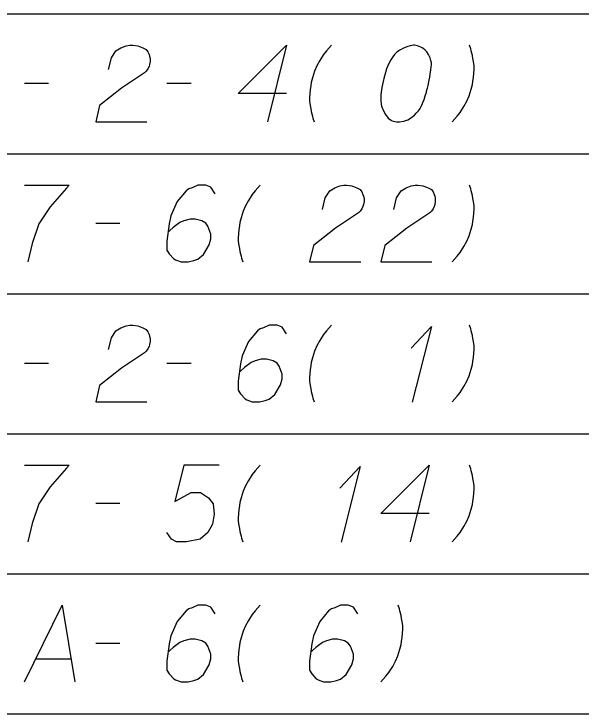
# Model space of a CAD drawing. Extents: x 2074207 to 2076812, y 516372 to 523312.
# Drawn here: x 2076453.01 to 2076488.7, y 520881.1 to 520925.1 of the extents above; entities that cross this region are included whole.
import ezdxf

# ---------------------------------------------------------------- set-up
doc = ezdxf.new("R2010")
doc.units = 0
for name, color, linetype in [('Prop DirtTable_ Soil Test Results - Outline (Major)', 7, 'Continuous'), ('Prop DirtTable_ Soil Test Results - Outline (Minor)', 7, 'Continuous'), ('Prop DirtTable_ Soil Test Results - Tx (Sample Data)', 7, 'Continuous')]:
    doc.layers.add(name, color=color, linetype=linetype)

msp = doc.modelspace()

# ---------------------------------------------------------------- linework, layer by layer
at = {"layer": 'Prop DirtTable_ Soil Test Results - Outline (Major)'}
msp.add_line((2076260.609, 520881.099), (2076811.903, 520881.099), dxfattribs=at)
at = {"layer": 'Prop DirtTable_ Soil Test Results - Outline (Minor)'}
for p, q in [((2076260.609, 520925.099), (2076811.903, 520925.099)), ((2076260.609, 520925.099), (2076811.903, 520925.099)), ((2076260.609, 520916.299), (2076811.903, 520916.299)), ((2076260.609, 520916.299), (2076811.903, 520916.299)), ((2076260.609, 520907.499), (2076811.903, 520907.499)), ((2076260.609, 520907.499), (2076811.903, 520907.499)), ((2076260.609, 520898.699), (2076811.903, 520898.699)), ((2076260.609, 520898.699), (2076811.903, 520898.699)), ((2076260.609, 520889.899), (2076811.903, 520889.899)), ((2076260.609, 520889.899), (2076811.903, 520889.899)), ((2076260.609, 520881.099), (2076811.903, 520881.099))]:
    msp.add_line(p, q, dxfattribs=at)
at = {"layer": 'Prop DirtTable_ Soil Test Results - Tx (Sample Data)'}
for points in [[(2076458.953, 520921.618), (2076459.129, 520922.336), (2076459.412, 520922.79), (2076459.729, 520922.979), (2076460.047, 520923.092), (2076460.294, 520923.13), (2076460.47, 520923.13), (2076460.787, 520923.092), (2076460.999, 520923.017), (2076461.105, 520922.979), (2076461.317, 520922.865), (2076461.422, 520922.714), (2076461.493, 520922.563), (2076461.528, 520922.45), (2076461.563, 520922.299), (2076461.563, 520922.11), (2076461.528, 520921.921), (2076461.493, 520921.807), (2076461.422, 520921.656), (2076461.317, 520921.505), (2076461.211, 520921.391), (2076459.764, 520920.447), (2076458.389, 520919.35), (2076458.142, 520918.33), (2076461.352, 520918.33)], [(2076470.135, 520920.106), (2076467.102, 520920.106), (2076470.135, 520923.13), (2076468.936, 520918.33)], [(2076472.958, 520923.13), (2076472.64, 520922.79), (2076472.464, 520922.563), (2076472.217, 520922.185), (2076472.04, 520921.845), (2076471.899, 520921.505), (2076471.758, 520921.089), (2076471.688, 520920.787), (2076471.652, 520920.598), (2076471.617, 520920.333), (2076471.582, 520919.842), (2076471.582, 520919.615), (2076471.617, 520919.35), (2076471.652, 520919.162), (2076471.688, 520918.973), (2076471.758, 520918.67), (2076471.793, 520918.557), (2076471.864, 520918.33)], [(2076478.178, 520923.13), (2076478.108, 520923.13), (2076477.896, 520923.092), (2076477.755, 520923.054), (2076477.649, 520923.017), (2076477.473, 520922.941), (2076477.261, 520922.828), (2076477.085, 520922.714), (2076476.908, 520922.563), (2076476.803, 520922.412), (2076476.697, 520922.223), (2076476.591, 520922.034), (2076476.485, 520921.807), (2076476.415, 520921.656), (2076476.344, 520921.429), (2076476.238, 520921.051), (2076476.132, 520920.484), (2076476.062, 520920.031), (2076476.062, 520919.615), (2076476.097, 520919.313), (2076476.238, 520918.973), (2076476.344, 520918.784), (2076476.52, 520918.557), (2076476.732, 520918.406), (2076476.838, 520918.368), (2076477.049, 520918.33), (2076477.226, 520918.33), (2076477.508, 520918.368), (2076477.755, 520918.443), (2076477.931, 520918.557), (2076478.178, 520918.746), (2076478.284, 520918.859), (2076478.425, 520919.01), (2076478.531, 520919.162), (2076478.602, 520919.275), (2076478.672, 520919.464), (2076478.707, 520919.539), (2076478.778, 520919.728), (2076478.849, 520919.955), (2076478.919, 520920.182), (2076478.954, 520920.333), (2076478.99, 520920.447), (2076479.025, 520920.598), (2076479.095, 520920.938), (2076479.131, 520921.127), (2076479.166, 520921.316), (2076479.201, 520921.58), (2076479.237, 520921.921), (2076479.237, 520922.034), (2076479.201, 520922.185), (2076479.166, 520922.336), (2076479.06, 520922.563), (2076478.954, 520922.714), (2076478.849, 520922.828), (2076478.707, 520922.941), (2076478.566, 520923.017), (2076478.46, 520923.054), (2076478.355, 520923.092), (2076478.178, 520923.13)], [(2076480.542, 520918.33), (2076480.859, 520918.67), (2076481.036, 520918.897), (2076481.283, 520919.275), (2076481.459, 520919.615), (2076481.6, 520919.955), (2076481.741, 520920.371), (2076481.812, 520920.673), (2076481.847, 520920.862), (2076481.882, 520921.127), (2076481.918, 520921.618), (2076481.918, 520921.845), (2076481.882, 520922.11), (2076481.847, 520922.299), (2076481.812, 520922.487), (2076481.741, 520922.79), (2076481.706, 520922.903), (2076481.635, 520923.13)], [(2076453.662, 520920.749), (2076455.179, 520920.749)], [(2076462.622, 520920.749), (2076464.139, 520920.749)], [(2076453.662, 520914.33), (2076456.484, 520914.33), (2076456.307, 520914.141), (2076455.284, 520912.969), (2076454.579, 520911.911), (2076454.156, 520910.664), (2076453.873, 520909.53)], [(2076465.655, 520913.801), (2076465.373, 520914.217), (2076465.056, 520914.33), (2076464.562, 520914.33), (2076464.209, 520914.179), (2076463.998, 520914.103), (2076463.821, 520913.99), (2076463.257, 520913.31), (2076462.869, 520912.402), (2076462.763, 520911.911), (2076462.622, 520910.815), (2076462.622, 520910.248), (2076462.763, 520910.021), (2076463.045, 520909.719), (2076463.151, 520909.643), (2076463.504, 520909.53), (2076463.962, 520909.53), (2076464.315, 520909.606), (2076464.562, 520909.681), (2076464.915, 520909.984), (2076465.267, 520910.588), (2076465.373, 520910.966), (2076465.373, 520911.269), (2076465.197, 520911.76), (2076465.056, 520911.949), (2076464.809, 520912.1), (2076464.386, 520912.213), (2076464.068, 520912.213), (2076463.68, 520912.1), (2076463.433, 520911.987), (2076463.01, 520911.684), (2076462.798, 520911.495), (2076462.692, 520911.382)], [(2076468.478, 520914.33), (2076468.16, 520913.99), (2076467.984, 520913.763), (2076467.737, 520913.385), (2076467.56, 520913.045), (2076467.419, 520912.705), (2076467.278, 520912.289), (2076467.208, 520911.987), (2076467.172, 520911.798), (2076467.137, 520911.533), (2076467.102, 520911.042), (2076467.102, 520910.815), (2076467.137, 520910.55), (2076467.172, 520910.362), (2076467.208, 520910.173), (2076467.278, 520909.87), (2076467.313, 520909.757), (2076467.384, 520909.53)], [(2076472.393, 520912.818), (2076472.569, 520913.536), (2076472.852, 520913.99), (2076473.169, 520914.179), (2076473.487, 520914.292), (2076473.734, 520914.33), (2076473.91, 520914.33), (2076474.227, 520914.292), (2076474.439, 520914.217), (2076474.545, 520914.179), (2076474.757, 520914.065), (2076474.862, 520913.914), (2076474.933, 520913.763), (2076474.968, 520913.65), (2076475.003, 520913.499), (2076475.003, 520913.31), (2076474.968, 520913.121), (2076474.933, 520913.007), (2076474.862, 520912.856), (2076474.757, 520912.705), (2076474.651, 520912.591), (2076473.204, 520911.647), (2076471.829, 520910.55), (2076471.582, 520909.53), (2076474.792, 520909.53)], [(2076476.873, 520912.818), (2076477.049, 520913.536), (2076477.332, 520913.99), (2076477.649, 520914.179), (2076477.967, 520914.292), (2076478.214, 520914.33), (2076478.39, 520914.33), (2076478.707, 520914.292), (2076478.919, 520914.217), (2076479.025, 520914.179), (2076479.237, 520914.065), (2076479.342, 520913.914), (2076479.413, 520913.763), (2076479.448, 520913.65), (2076479.483, 520913.499), (2076479.483, 520913.31), (2076479.448, 520913.121), (2076479.413, 520913.007), (2076479.342, 520912.856), (2076479.237, 520912.705), (2076479.131, 520912.591), (2076477.684, 520911.647), (2076476.309, 520910.55), (2076476.062, 520909.53), (2076479.272, 520909.53)], [(2076480.542, 520909.53), (2076480.859, 520909.87), (2076481.036, 520910.097), (2076481.283, 520910.475), (2076481.459, 520910.815), (2076481.6, 520911.155), (2076481.741, 520911.571), (2076481.812, 520911.873), (2076481.847, 520912.062), (2076481.882, 520912.327), (2076481.918, 520912.818), (2076481.918, 520913.045), (2076481.882, 520913.31), (2076481.847, 520913.499), (2076481.812, 520913.687), (2076481.741, 520913.99), (2076481.706, 520914.103), (2076481.635, 520914.33)], [(2076458.142, 520911.949), (2076459.659, 520911.949)], [(2076458.953, 520904.018), (2076459.129, 520904.736), (2076459.412, 520905.19), (2076459.729, 520905.379), (2076460.047, 520905.492), (2076460.294, 520905.53), (2076460.47, 520905.53), (2076460.787, 520905.492), (2076460.999, 520905.417), (2076461.105, 520905.379), (2076461.317, 520905.265), (2076461.422, 520905.114), (2076461.493, 520904.963), (2076461.528, 520904.85), (2076461.563, 520904.699), (2076461.563, 520904.51), (2076461.528, 520904.321), (2076461.493, 520904.207), (2076461.422, 520904.056), (2076461.317, 520903.905), (2076461.211, 520903.791), (2076459.764, 520902.847), (2076458.389, 520901.75), (2076458.142, 520900.73), (2076461.352, 520900.73)], [(2076470.135, 520905.001), (2076469.853, 520905.417), (2076469.536, 520905.53), (2076469.042, 520905.53), (2076468.689, 520905.379), (2076468.478, 520905.303), (2076468.301, 520905.19), (2076467.737, 520904.51), (2076467.349, 520903.602), (2076467.243, 520903.111), (2076467.102, 520902.015), (2076467.102, 520901.448), (2076467.243, 520901.221), (2076467.525, 520900.919), (2076467.631, 520900.843), (2076467.984, 520900.73), (2076468.442, 520900.73), (2076468.795, 520900.806), (2076469.042, 520900.881), (2076469.395, 520901.184), (2076469.747, 520901.788), (2076469.853, 520902.166), (2076469.853, 520902.469), (2076469.677, 520902.96), (2076469.536, 520903.149), (2076469.289, 520903.3), (2076468.866, 520903.413), (2076468.548, 520903.413), (2076468.16, 520903.3), (2076467.913, 520903.187), (2076467.49, 520902.884), (2076467.278, 520902.695), (2076467.172, 520902.582)], [(2076472.958, 520905.53), (2076472.64, 520905.19), (2076472.464, 520904.963), (2076472.217, 520904.585), (2076472.04, 520904.245), (2076471.899, 520903.905), (2076471.758, 520903.489), (2076471.688, 520903.187), (2076471.652, 520902.998), (2076471.617, 520902.733), (2076471.582, 520902.242), (2076471.582, 520902.015), (2076471.617, 520901.75), (2076471.652, 520901.562), (2076471.688, 520901.373), (2076471.758, 520901.07), (2076471.793, 520900.957), (2076471.864, 520900.73)], [(2076477.967, 520904.094), (2076479.237, 520905.454), (2076478.037, 520900.692)], [(2076480.542, 520900.73), (2076480.859, 520901.07), (2076481.036, 520901.297), (2076481.283, 520901.675), (2076481.459, 520902.015), (2076481.6, 520902.355), (2076481.741, 520902.771), (2076481.812, 520903.073), (2076481.847, 520903.262), (2076481.882, 520903.527), (2076481.918, 520904.018), (2076481.918, 520904.245), (2076481.882, 520904.51), (2076481.847, 520904.699), (2076481.812, 520904.887), (2076481.741, 520905.19), (2076481.706, 520905.303), (2076481.635, 520905.53)], [(2076453.662, 520903.149), (2076455.179, 520903.149)], [(2076462.622, 520903.149), (2076464.139, 520903.149)], [(2076453.662, 520896.73), (2076456.484, 520896.73), (2076456.307, 520896.541), (2076455.284, 520895.369), (2076454.579, 520894.311), (2076454.156, 520893.064), (2076453.873, 520891.93)], [(2076465.902, 520896.73), (2076463.68, 520896.73), (2076463.116, 520894.462), (2076464.139, 520895.029), (2076464.738, 520895.029), (2076465.232, 520894.689), (2076465.514, 520894.311), (2076465.585, 520893.669), (2076465.479, 520893.026), (2076465.197, 520892.497), (2076464.703, 520892.081), (2076463.856, 520891.93), (2076463.221, 520891.93), (2076462.904, 520892.081), (2076462.622, 520892.497)], [(2076468.478, 520896.73), (2076468.16, 520896.39), (2076467.984, 520896.163), (2076467.737, 520895.785), (2076467.56, 520895.445), (2076467.419, 520895.105), (2076467.278, 520894.689), (2076467.208, 520894.387), (2076467.172, 520894.198), (2076467.137, 520893.933), (2076467.102, 520893.442), (2076467.102, 520893.215), (2076467.137, 520892.95), (2076467.172, 520892.762), (2076467.208, 520892.573), (2076467.278, 520892.27), (2076467.313, 520892.157), (2076467.384, 520891.93)], [(2076473.487, 520895.294), (2076474.757, 520896.654), (2076473.557, 520891.892)], [(2076479.095, 520893.706), (2076476.062, 520893.706), (2076479.095, 520896.73), (2076477.896, 520891.93)], [(2076480.542, 520891.93), (2076480.859, 520892.27), (2076481.036, 520892.497), (2076481.283, 520892.875), (2076481.459, 520893.215), (2076481.6, 520893.555), (2076481.741, 520893.971), (2076481.812, 520894.273), (2076481.847, 520894.462), (2076481.882, 520894.727), (2076481.918, 520895.218), (2076481.918, 520895.445), (2076481.882, 520895.71), (2076481.847, 520895.899), (2076481.812, 520896.087), (2076481.741, 520896.39), (2076481.706, 520896.503), (2076481.635, 520896.73)], [(2076458.142, 520894.349), (2076459.659, 520894.349)], [(2076453.662, 520883.13), (2076456.025, 520887.93), (2076456.837, 520883.13)], [(2076465.655, 520887.401), (2076465.373, 520887.817), (2076465.056, 520887.93), (2076464.562, 520887.93), (2076464.209, 520887.779), (2076463.998, 520887.703), (2076463.821, 520887.59), (2076463.257, 520886.91), (2076462.869, 520886.002), (2076462.763, 520885.511), (2076462.622, 520884.415), (2076462.622, 520883.848), (2076462.763, 520883.621), (2076463.045, 520883.319), (2076463.151, 520883.243), (2076463.504, 520883.13), (2076463.962, 520883.13), (2076464.315, 520883.206), (2076464.562, 520883.281), (2076464.915, 520883.584), (2076465.267, 520884.188), (2076465.373, 520884.566), (2076465.373, 520884.869), (2076465.197, 520885.36), (2076465.056, 520885.549), (2076464.809, 520885.7), (2076464.386, 520885.813), (2076464.068, 520885.813), (2076463.68, 520885.7), (2076463.433, 520885.587), (2076463.01, 520885.284), (2076462.798, 520885.095), (2076462.692, 520884.982)], [(2076468.478, 520887.93), (2076468.16, 520887.59), (2076467.984, 520887.363), (2076467.737, 520886.985), (2076467.56, 520886.645), (2076467.419, 520886.305), (2076467.278, 520885.889), (2076467.208, 520885.587), (2076467.172, 520885.398), (2076467.137, 520885.133), (2076467.102, 520884.642), (2076467.102, 520884.415), (2076467.137, 520884.15), (2076467.172, 520883.962), (2076467.208, 520883.773), (2076467.278, 520883.47), (2076467.313, 520883.357), (2076467.384, 520883.13)], [(2076474.615, 520887.401), (2076474.333, 520887.817), (2076474.016, 520887.93), (2076473.522, 520887.93), (2076473.169, 520887.779), (2076472.958, 520887.703), (2076472.781, 520887.59), (2076472.217, 520886.91), (2076471.829, 520886.002), (2076471.723, 520885.511), (2076471.582, 520884.415), (2076471.582, 520883.848), (2076471.723, 520883.621), (2076472.005, 520883.319), (2076472.111, 520883.243), (2076472.464, 520883.13), (2076472.922, 520883.13), (2076473.275, 520883.206), (2076473.522, 520883.281), (2076473.875, 520883.584), (2076474.227, 520884.188), (2076474.333, 520884.566), (2076474.333, 520884.869), (2076474.157, 520885.36), (2076474.016, 520885.549), (2076473.769, 520885.7), (2076473.346, 520885.813), (2076473.028, 520885.813), (2076472.64, 520885.7), (2076472.393, 520885.587), (2076471.97, 520885.284), (2076471.758, 520885.095), (2076471.652, 520884.982)], [(2076476.062, 520883.13), (2076476.379, 520883.47), (2076476.556, 520883.697), (2076476.803, 520884.075), (2076476.979, 520884.415), (2076477.12, 520884.755), (2076477.261, 520885.171), (2076477.332, 520885.473), (2076477.367, 520885.662), (2076477.402, 520885.927), (2076477.438, 520886.418), (2076477.438, 520886.645), (2076477.402, 520886.91), (2076477.367, 520887.099), (2076477.332, 520887.287), (2076477.261, 520887.59), (2076477.226, 520887.703), (2076477.155, 520887.93)], [(2076458.142, 520885.549), (2076459.659, 520885.549)], [(2076454.367, 520884.566), (2076456.59, 520884.566)]]:
    msp.add_lwpolyline(points, dxfattribs=at)

doc.saveas('drawing.dxf')
